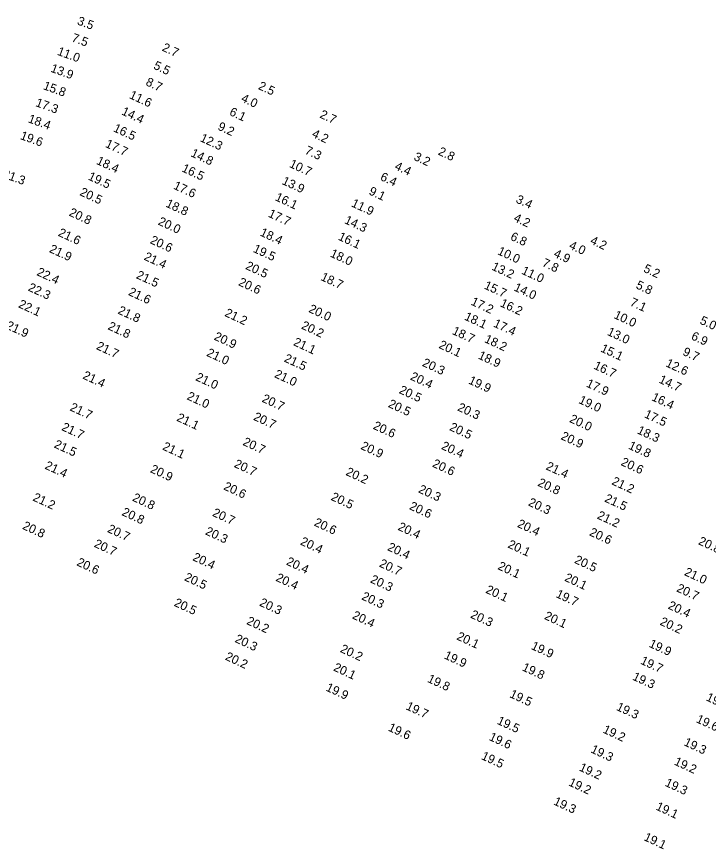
# Model space of a CAD drawing. Extents: x 1023796 to 1112670, y 656573 to 837340.
# Drawn here: x 1052054.3 to 1052448.3, y 762638.3 to 763112.9 of the extents above; entities that cross this region are included whole.
import ezdxf

# ---------------------------------------------------------------- set-up
doc = ezdxf.new("R2010")
doc.units = 0
doc.layers.add('V-TOPO-SOUN', color=7, linetype='Continuous')

msp = doc.modelspace()

# ---------------------------------------------------------------- texts
at = {"layer": 'V-TOPO-SOUN'}
for s, rotation, p in [('3.5', 340, (1052088.47, 763108.55)), ('7.5', 340, (1052085.27, 763098.94)), ('2.7', 335, (1052136.8, 763093.69)), ('11.0 ', 340, (1052077.1, 763091.25)), ('5.5', 335, (1052131.9, 763083.41)), ('13.9 ', 340, (1052073.34, 763081.59)), ('8.7', 335, (1052127.46, 763074.03)), ('15.8 ', 340, (1052069.08, 763071.66)), ('2.5', 335, (1052191.55, 763071.78)), ('11.6 ', 335, (1052118.11, 763066.6)), ('4.0', 335, (1052181.77, 763064.76)), ('17.3 ', 340, (1052064.75, 763062)), ('14.4 ', 335, (1052113.68, 763057.29)), ('6.1', 335, (1052175.12, 763057.02)), ('2.7', 335, (1052226.6, 763055.52)), ('18.4 ', 340, (1052060.47, 763052.8)), ('16.5 ', 335, (1052109.02, 763047.7)), ('9.2', 335, (1052168.49, 763048.67)), ('4.2', 335, (1052222.13, 763044.54)), ('19.6 ', 340, (1052056.01, 763043.21)), ('12.3 ', 335, (1052158.41, 763042.09)), ('17.7 ', 335, (1052104.43, 763038.79)), ('7.3', 335, (1052218.12, 763035)), ('14.8 ', 335, (1052153.12, 763033.47)), ('3.2', 335, (1052280.13, 763031.46)), ('2.8', 335, (1052294.03, 763034.41)), ('18.4 ', 335, (1052099.38, 763029.09)), ('10.7 ', 335, (1052209.25, 763027.36)), ('4.4', 335, (1052269.24, 763026.05)), ('21.3 ', 340, (1052045.95, 763021.34)), ('16.5 ', 335, (1052147.99, 763024.84)), ('19.5 ', 335, (1052094.61, 763020.21)), ('13.9 ', 335, (1052205.08, 763017.62)), ('6.4', 335, (1052261.05, 763019.97)), ('20.5 ', 335, (1052089.89, 763011.29)), ('17.6 ', 335, (1052143.24, 763014.96)), ('9.1', 335, (1052254.55, 763011.79)), ('16.1 ', 335, (1052201.16, 763008.4)), ('3.4', 335, (1052338.29, 763007.13)), ('18.8 ', 335, (1052138.87, 763004.75)), ('11.9 ', 335, (1052244.58, 763004.89)), ('20.8 ', 335, (1052083.76, 762999.67)), ('17.7 ', 335, (1052197.23, 762999.02)), ('20.0 ', 335, (1052134.5, 762994.54)), ('14.3 ', 335, (1052240.66, 762995.33)), ('4.2', 335, (1052337.03, 762996.58)), ('21.6 ', 335, (1052077.58, 762988.15)), ('18.4 ', 335, (1052192.56, 762988.28)), ('20.6 ', 335, (1052129.95, 762983.92)), ('16.1 ', 335, (1052237.09, 762985.91)), ('6.8', 335, (1052335.15, 762985.92)), ('4.2', 335, (1052380.64, 762983.72)), ('21.9 ', 335, (1052072.52, 762978.87)), ('19.5 ', 335, (1052188.61, 762978.95)), ('4.0', 335, (1052368.57, 762980.91)), ('21.4 ', 335, (1052126.48, 762974.52)), ('18.0 ', 335, (1052232.51, 762976.31)), ('10.0 ', 335, (1052327.85, 762977.63)), ('4.9', 335, (1052359.81, 762976.24)), ('20.5 ', 335, (1052184.31, 762969.24)), ('13.2 ', 335, (1052324.52, 762968.84)), ('7.8', 335, (1052353.22, 762970.91)), ('22.4 ', 335, (1052065.37, 762965.72)), ('21.5 ', 335, (1052122.07, 762963.97)), ('11.0 ', 335, (1052341.53, 762966.52)), ('5.2', 335, (1052410.96, 762967.65)), ('20.6 ', 335, (1052180.27, 762959.96)), ('18.7 ', 335, (1052227.14, 762962.92)), ('22.3 ', 335, (1052060.43, 762956.95)), ('21.6 ', 335, (1052117.58, 762954.4)), ('15.7 ', 335, (1052320.19, 762958.08)), ('14.0 ', 335, (1052337.16, 762956.96)), ('5.8', 335, (1052406.67, 762958.25)), ('22.1 ', 335, (1052054.93, 762947.4)), ('20.0 ', 335, (1052220.27, 762944.71)), ('17.2 ', 335, (1052312.7, 762948.87)), ('16.2 ', 335, (1052329.32, 762947.95)), ('7.1', 335, (1052403.28, 762948.47)), ('21.8 ', 335, (1052111.57, 762943.82)), ('21.2 ', 335, (1052172.46, 762942.41)), ('18.1 ', 335, (1052308.99, 762940.35)), ('10.0 ', 335, (1052394.11, 762941.24)), ('21.9 ', 335, (1052047.89, 762935.29)), ('20.2 ', 335, (1052216.11, 762935.24)), ('17.4 ', 335, (1052325.51, 762936.38)), ('5.0', 335, (1052443.06, 762938.07)), ('21.8 ', 335, (1052105.88, 762934.85)), ('18.7 ', 335, (1052302.02, 762932.15)), ('13.0 ', 335, (1052390.31, 762931.64)), ('20.9 ', 335, (1052166.35, 762928.98)), ('21.1 ', 335, (1052211.55, 762925.79)), ('18.2 ', 335, (1052320.4, 762927.52)), ('6.9', 335, (1052438.16, 762929.16)), ('21.7 ', 335, (1052099.32, 762923.54)), ('20.1 ', 335, (1052294.41, 762924.21)), ('15.1 ', 335, (1052386.58, 762922.16)), ('21.0 ', 335, (1052162.13, 762919.7)), ('21.5 ', 335, (1052206.25, 762916.5)), ('18.9 ', 335, (1052316.79, 762918.18)), ('9.7', 335, (1052433.32, 762920.26)), ('20.3 ', 335, (1052285, 762913.99)), ('16.7 ', 335, (1052382.64, 762912.37)), ('12.6 ', 335, (1052423.63, 762913.74)), ('21.4 ', 335, (1052091.57, 762906.77)), ('21.0 ', 335, (1052200.77, 762907.54)), ('21.0 ', 335, (1052155.87, 762905.81)), ('20.4 ', 335, (1052278.16, 762906.2)), ('19.9 ', 335, (1052311.31, 762903.95)), ('17.9 ', 335, (1052378.37, 762902.19)), ('14.7 ', 335, (1052419.73, 762904.46)), ('20.5 ', 335, (1052271.77, 762898.49)), ('21.0 ', 335, (1052150.91, 762894.93)), ('20.7 ', 335, (1052193.64, 762893.57)), ('19.0 ', 335, (1052374.08, 762892.78)), ('16.4 ', 335, (1052415.62, 762894.4)), ('21.7 ', 335, (1052084.25, 762888.64)), ('20.5 ', 335, (1052265.59, 762890.57)), ('20.3 ', 335, (1052305.06, 762888.59)), ('21.1 ', 335, (1052145.07, 762882.73)), ('20.7 ', 335, (1052188.83, 762883.25)), ('17.5 ', 335, (1052411.44, 762884.68)), ('20.6 ', 335, (1052256.97, 762878.12)), ('20.0 ', 335, (1052368.85, 762882)), ('21.7 ', 335, (1052079.55, 762877.38)), ('20.5 ', 335, (1052300.5, 762877.38)), ('18.3 ', 335, (1052407.38, 762875.54)), ('20.7 ', 335, (1052182.76, 762868.91)), ('20.9 ', 335, (1052363.93, 762872.21)), ('21.5 ', 335, (1052075.26, 762867.51)), ('21.1 ', 335, (1052137.01, 762866.3)), ('20.9 ', 335, (1052249.95, 762866.61)), ('20.4 ', 335, (1052295.84, 762866.62)), ('19.8 ', 335, (1052402.39, 762866.78)), ('21.4 ', 335, (1052069.99, 762855.41)), ('20.7 ', 335, (1052177.81, 762856.36)), ('20.6 ', 335, (1052290.73, 762856.54)), ('21.4 ', 335, (1052355.39, 762855.02)), ('20.6 ', 335, (1052398.13, 762857.45)), ('20.9 ', 335, (1052130.07, 762853.39)), ('20.2 ', 335, (1052241.43, 762851.8)), ('20.8 ', 335, (1052350.75, 762845.67)), ('21.2 ', 335, (1052392.91, 762846.46)), ('20.6 ', 335, (1052171.81, 762843.56)), ('20.3 ', 335, (1052282.76, 762841.9)), ('21.2 ', 335, (1052063.11, 762837.28)), ('20.8 ', 335, (1052119.87, 762837.15)), ('20.5 ', 335, (1052232.97, 762837.59)), ('21.5 ', 335, (1052388.84, 762836.66)), ('20.6 ', 335, (1052277.62, 762832.3)), ('20.3 ', 335, (1052345.33, 762834.44)), ('20.8 ', 335, (1052113.85, 762828.91)), ('20.7 ', 335, (1052165.45, 762828.51)), ('21.2 ', 335, (1052384.6, 762826.98)), ('20.8 ', 335, (1052057.25, 762821.06)), ('20.6 ', 335, (1052223.33, 762822.99)), ('20.4 ', 335, (1052339.12, 762822.2)), ('20.7 ', 335, (1052105.63, 762819.31)), ('20.3 ', 335, (1052161.38, 762817.96)), ('20.4 ', 335, (1052271.1, 762820.53)), ('20.6 ', 335, (1052380.16, 762817.4)), ('20.4 ', 335, (1052215.52, 762812.15)), ('20.8 ', 335, (1052442.23, 762812.32)), ('20.7 ', 335, (1052098.07, 762810.88)), ('20.4 ', 335, (1052265.17, 762808.93)), ('20.1 ', 335, (1052333.69, 762810.5)), ('20.4 ', 335, (1052154.18, 762803.2)), ('20.6 ', 335, (1052088.15, 762800.29)), ('20.4 ', 335, (1052207.52, 762800.7)), ('20.7 ', 335, (1052260.48, 762799.6)), ('20.1 ', 335, (1052328.01, 762798.1)), ('20.5 ', 335, (1052371.65, 762801.69)), ('21.0 ', 335, (1052434.26, 762794.73)), ('20.5 ', 335, (1052149.48, 762791.76)), ('20.4 ', 335, (1052201.54, 762791.5)), ('20.3 ', 335, (1052255.41, 762790.56)), ('20.1 ', 335, (1052366.04, 762791.52)), ('20.1 ', 335, (1052321.1, 762784.67)), ('20.7 ', 335, (1052429.8, 762785.47)), ('20.3 ', 335, (1052250.42, 762780.89)), ('19.7 ', 335, (1052361.08, 762782.18)), ('20.5 ', 335, (1052143.61, 762777.22)), ('20.3 ', 335, (1052192.24, 762777.31)), ('20.4 ', 335, (1052424.96, 762775.66)), ('20.4 ', 335, (1052245.15, 762770.02)), ('20.3 ', 335, (1052312.43, 762770.48)), ('20.1 ', 335, (1052354.5, 762769.72)), ('20.2 ', 335, (1052184.9, 762766.82)), ('20.2 ', 335, (1052420.35, 762766.46)), ('20.3 ', 335, (1052178.25, 762756.61)), ('20.1 ', 335, (1052304.58, 762758.05)), ('20.2 ', 335, (1052238.25, 762750.92)), ('19.9 ', 335, (1052347, 762752.6)), ('19.9 ', 335, (1052414.11, 762753.86)), ('20.2 ', 335, (1052172.75, 762746.54)), ('19.9 ', 335, (1052297.44, 762747.23)), ('20.1 ', 335, (1052234.37, 762740.36)), ('19.7 ', 335, (1052409.29, 762744.22)), ('19.8 ', 335, (1052341.86, 762740.43)), ('19.8 ', 335, (1052287.91, 762733.85)), ('19.3 ', 335, (1052404.74, 762735.12)), ('19.9 ', 335, (1052230.07, 762728.91)), ('19.5 ', 335, (1052334.74, 762725.14)), ('19.6 ', 335, (1052446.64, 762723.31)), ('19.7 ', 335, (1052275.66, 762718.22)), ('19.3 ', 335, (1052395.51, 762717.85)), ('19.5 ', 335, (1052327.56, 762709.96)), ('19.6 ', 335, (1052440.98, 762710.88)), ('19.6 ', 335, (1052265.56, 762706.08)), ('19.2 ', 335, (1052387.85, 762704.96)), ('19.6 ', 335, (1052323.02, 762700.75)), ('19.3 ', 335, (1052380.94, 762693.67)), ('19.3 ', 335, (1052433.99, 762697.73)), ('19.5 ', 335, (1052318.62, 762689.84)), ('19.2 ', 335, (1052428.46, 762686.71)), ('19.2 ', 335, (1052374.35, 762683.35)), ('19.2 ', 335, (1052368.32, 762674.85)), ('19.3 ', 335, (1052423.24, 762674.61)), ('19.3 ', 335, (1052359.77, 762663.99)), ('19.1 ', 335, (1052418.01, 762661.08)), ('19.1 ', 335, (1052411.2, 762643.63))]:
    msp.add_text(s, height=5, rotation=rotation, dxfattribs=at).set_placement(p)

doc.saveas('drawing.dxf')
